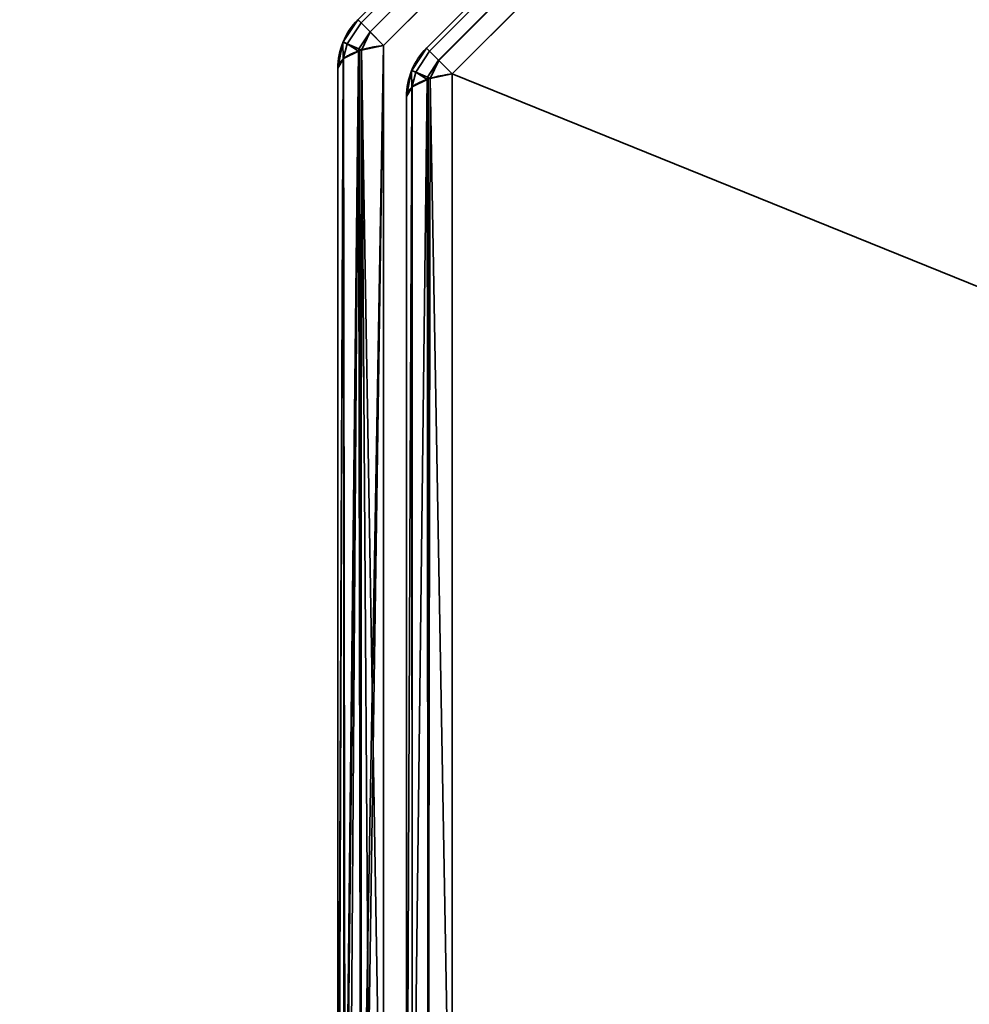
# Model space of a CAD drawing. Header units: millimetres. Extents: x -603 to 3703, y -115 to 249.
# Tile 309 of 656: x 995 to 1005, y -27 to -17. Entities that reach past the tile are written whole.
import ezdxf

# ---------------------------------------------------------------- set-up
doc = ezdxf.new("R2010")
doc.units = ezdxf.units.MM
doc.layers.add('152', color=7, linetype='Continuous', true_color=0xffffff)

# ---------------------------------------------------------------- blocks, each defined once
blk = doc.blocks.new('UG_SURFACE_126')
at = {"layer": '152', "color": 252, "linetype": 'Continuous', "lineweight": 35}
for points in [[(998.596, -16.637, 1159.986), (1008.637, -6.596, 1159.986), (1008.605, -6.564, 1159.739), (998.564, -16.605, 1159.739)], [(1008.637, -6.596, 1012.514), (998.596, -16.637, 1012.514), (998.564, -16.605, 1012.761), (1008.605, -6.564, 1012.761)], [(1008.605, -6.564, 1159.739), (1008.605, -6.564, 1012.761), (998.564, -16.605, 1012.761), (998.564, -16.605, 1159.739)], [(1008.637, -6.596, 1159.987), (1008.637, -6.596, 1159.986), (998.596, -16.637, 1159.986), (998.596, -16.637, 1159.987)], [(998.596, -16.637, 1159.987), (998.688, -16.729, 1160.201), (1008.729, -6.688, 1160.201), (1008.637, -6.596, 1159.987)], [(1008.637, -6.596, 1012.513), (1008.729, -6.688, 1012.299), (998.688, -16.729, 1012.299), (998.596, -16.637, 1012.513)], [(998.596, -16.637, 1012.513), (998.596, -16.637, 1012.514), (1008.637, -6.596, 1012.514), (1008.637, -6.596, 1012.513)], [(1008.73, -6.689, 1160.204), (1008.729, -6.688, 1160.201), (998.688, -16.729, 1160.201), (998.689, -16.73, 1160.204)], [(998.689, -16.73, 1012.296), (998.688, -16.729, 1012.299), (1008.729, -6.688, 1012.299), (1008.73, -6.689, 1012.296)], [(998.689, -16.73, 1160.204), (998.827, -16.868, 1160.357), (1008.868, -6.827, 1160.357), (1008.73, -6.689, 1160.204)], [(1008.73, -6.689, 1012.296), (1008.868, -6.827, 1012.143), (998.827, -16.868, 1012.143), (998.689, -16.73, 1012.296)], [(1008.868, -6.827, 1160.357), (998.827, -16.868, 1160.357), (998.827, -30.332, 1165.419), (1018.252, -30.332, 1172.723)], [(1018.252, -30.332, 999.777), (998.827, -30.332, 1007.081), (998.827, -16.868, 1012.143), (1008.868, -6.827, 1012.143)], [(999.296, -16.927, 1012.935), (1008.927, -7.296, 1012.935), (1008.895, -7.264, 1013.182), (999.264, -16.895, 1013.182)], [(1008.895, -7.264, 1159.318), (999.264, -16.895, 1159.318), (999.264, -16.895, 1013.182), (1008.895, -7.264, 1013.182)], [(1008.927, -7.296, 1159.565), (999.296, -16.927, 1159.565), (999.264, -16.895, 1159.318), (1008.895, -7.264, 1159.318)], [(1008.927, -7.296, 1012.933), (1008.927, -7.296, 1012.935), (999.296, -16.927, 1012.935), (999.296, -16.927, 1012.933)], [(999.296, -16.927, 1012.933), (999.388, -17.019, 1012.72), (1009.019, -7.388, 1012.72), (1008.927, -7.296, 1012.933)], [(1008.927, -7.296, 1159.567), (1009.019, -7.388, 1159.78), (999.388, -17.019, 1159.78), (999.296, -16.927, 1159.567)], [(999.296, -16.927, 1159.567), (999.296, -16.927, 1159.565), (1008.927, -7.296, 1159.565), (1008.927, -7.296, 1159.567)], [(1009.02, -7.389, 1012.717), (1009.019, -7.388, 1012.72), (999.388, -17.019, 1012.72), (999.389, -17.02, 1012.717)], [(999.389, -17.02, 1159.783), (999.388, -17.019, 1159.78), (1009.019, -7.388, 1159.78), (1009.02, -7.389, 1159.783)], [(999.389, -17.02, 1012.717), (999.527, -17.157, 1012.564), (1009.157, -7.527, 1012.564), (1009.02, -7.389, 1012.717)], [(1009.02, -7.389, 1159.783), (1009.157, -7.527, 1159.936), (999.527, -17.157, 1159.936), (999.389, -17.02, 1159.783)], [(1018.485, -30.565, 1172.105), (999.527, -29.868, 1164.715), (999.527, -17.157, 1159.936), (1009.157, -7.527, 1159.936)], [(1022.565, -26.485, 1000.395), (1021.868, -7.527, 1007.785), (1009.157, -7.527, 1012.564), (999.527, -17.157, 1012.564)], [(998.413, -16.832, 1012.761), (998.413, -16.832, 1159.739), (998.564, -16.605, 1159.739), (998.564, -16.605, 1012.761)], [(998.596, -16.637, 1159.986), (998.564, -16.605, 1159.739), (998.413, -16.832, 1159.739), (998.454, -16.851, 1159.987)], [(998.454, -16.851, 1012.513), (998.413, -16.832, 1012.761), (998.564, -16.605, 1012.761), (998.596, -16.637, 1012.514)], [(998.454, -16.851, 1159.987), (998.596, -16.637, 1159.987), (998.596, -16.637, 1159.986)], [(998.688, -16.729, 1160.201), (998.596, -16.637, 1159.987), (998.454, -16.851, 1159.987), (998.575, -16.901, 1160.204)], [(998.575, -16.901, 1012.296), (998.454, -16.851, 1012.513), (998.596, -16.637, 1012.513), (998.688, -16.729, 1012.299)], [(998.596, -16.637, 1012.514), (998.596, -16.637, 1012.513), (998.454, -16.851, 1012.513)], [(998.575, -16.901, 1160.204), (998.689, -16.73, 1160.204), (998.688, -16.729, 1160.201)], [(998.688, -16.729, 1012.299), (998.689, -16.73, 1012.296), (998.575, -16.901, 1012.296)], [(998.689, -16.73, 1160.204), (998.575, -16.901, 1160.204), (998.6, -16.916, 1160.228)], [(998.6, -16.916, 1012.272), (998.575, -16.901, 1012.296), (998.689, -16.73, 1012.296)], [(998.6, -16.916, 1160.228), (998.827, -16.868, 1160.357), (998.689, -16.73, 1160.204)], [(998.689, -16.73, 1012.296), (998.827, -16.868, 1012.143), (998.6, -16.916, 1012.272)], [(998.412, -16.834, 1012.761), (998.359, -17.1, 1012.761), (998.359, -17.1, 1159.739), (998.412, -16.834, 1159.739)], [(998.412, -16.834, 1159.739), (998.359, -17.1, 1159.739), (998.414, -17.007, 1159.987)], [(998.414, -17.007, 1012.513), (998.359, -17.1, 1012.761), (998.412, -16.834, 1012.761)], [(998.412, -16.834, 1159.739), (998.413, -16.832, 1159.739), (998.413, -16.832, 1012.761), (998.412, -16.834, 1012.761)], [(998.413, -16.832, 1159.739), (998.412, -16.834, 1159.739), (998.454, -16.851, 1159.987)], [(998.454, -16.851, 1012.513), (998.412, -16.834, 1012.761), (998.413, -16.832, 1012.761)], [(998.414, -17.007, 1159.987), (998.454, -16.851, 1159.987), (998.412, -16.834, 1159.739)], [(998.412, -16.834, 1012.761), (998.454, -16.851, 1012.513), (998.414, -17.007, 1012.513)], [(998.454, -16.851, 1159.987), (998.414, -17.007, 1159.987), (998.417, -17.002, 1160.001)], [(998.417, -17.002, 1012.499), (998.414, -17.007, 1012.513), (998.454, -16.851, 1012.513)], [(998.454, -16.851, 1159.987), (998.417, -17.002, 1160.001), (998.57, -16.926, 1160.202)], [(998.57, -16.926, 1012.298), (998.417, -17.002, 1012.499), (998.454, -16.851, 1012.513)], [(998.57, -16.926, 1160.202), (998.575, -16.901, 1160.204), (998.454, -16.851, 1159.987)], [(998.454, -16.851, 1012.513), (998.575, -16.901, 1012.296), (998.57, -16.926, 1012.298)], [(998.827, -16.868, 1160.357), (998.6, -16.916, 1160.228), (998.59, -30.278, 1165.234)], [(998.59, -30.278, 1165.234), (998.627, -30.294, 1165.288), (998.827, -16.868, 1160.357)], [(998.6, -16.916, 1012.272), (998.827, -16.868, 1012.143), (998.827, -30.332, 1007.081)], [(998.627, -30.294, 1165.288), (998.827, -30.332, 1165.419), (998.827, -16.868, 1160.357)], [(998.57, -16.926, 1160.202), (998.417, -17.002, 1160.001), (998.424, -30.198, 1164.96)], [(998.433, -30.196, 1007.545), (998.417, -17.002, 1012.499), (998.57, -16.926, 1012.298)], [(998.582, -16.92, 1160.219), (998.57, -16.926, 1160.202), (998.424, -30.198, 1164.96)], [(998.424, -30.198, 1164.96), (998.432, -30.21, 1165.002), (998.582, -16.92, 1160.219)], [(998.432, -30.21, 1165.002), (998.59, -30.278, 1165.234), (998.582, -16.92, 1160.219)], [(998.57, -16.926, 1012.298), (998.475, -30.236, 1007.41), (998.433, -30.196, 1007.545)], [(998.57, -16.926, 1012.298), (998.594, -30.276, 1007.272), (998.475, -30.236, 1007.41)], [(998.575, -16.901, 1160.204), (998.57, -16.926, 1160.202), (998.582, -16.92, 1160.219)], [(998.582, -16.92, 1012.281), (998.57, -16.926, 1012.298), (998.575, -16.901, 1012.296)], [(998.57, -16.926, 1012.298), (998.582, -16.92, 1012.281), (998.594, -30.276, 1007.272)], [(998.582, -16.92, 1160.219), (998.6, -16.916, 1160.228), (998.575, -16.901, 1160.204)], [(998.575, -16.901, 1012.296), (998.6, -16.916, 1012.272), (998.582, -16.92, 1012.281)], [(998.6, -16.916, 1160.228), (998.582, -16.92, 1160.219), (998.59, -30.278, 1165.234)], [(998.594, -30.276, 1007.272), (998.582, -16.92, 1012.281), (998.6, -16.916, 1012.272)], [(998.6, -16.916, 1012.272), (998.693, -30.31, 1007.157), (998.594, -30.276, 1007.272)], [(998.6, -16.916, 1012.272), (998.827, -30.332, 1007.081), (998.693, -30.31, 1007.157)], [(999.113, -17.122, 1159.318), (999.113, -17.122, 1013.182), (999.264, -16.895, 1013.182), (999.264, -16.895, 1159.318)], [(999.154, -17.141, 1012.933), (999.296, -16.927, 1012.935), (999.264, -16.895, 1013.182), (999.113, -17.122, 1013.182)], [(999.154, -17.141, 1159.567), (999.113, -17.122, 1159.318), (999.264, -16.895, 1159.318), (999.296, -16.927, 1159.565)], [(999.154, -17.141, 1012.933), (999.296, -16.927, 1012.933), (999.296, -16.927, 1012.935)], [(999.388, -17.019, 1012.72), (999.296, -16.927, 1012.933), (999.154, -17.141, 1012.933), (999.275, -17.191, 1012.717)], [(999.275, -17.191, 1159.783), (999.154, -17.141, 1159.567), (999.296, -16.927, 1159.567), (999.388, -17.019, 1159.78)], [(999.296, -16.927, 1159.565), (999.296, -16.927, 1159.567), (999.154, -17.141, 1159.567)], [(998.417, -17.002, 1160.001), (998.414, -17.007, 1159.987), (998.359, -30.1, 1164.627)], [(998.359, -30.1, 1164.627), (998.424, -30.198, 1164.96), (998.417, -17.002, 1160.001)], [(998.414, -17.007, 1159.987), (998.359, -17.1, 1159.739), (998.359, -30.1, 1164.627)], [(998.414, -17.007, 1012.513), (998.365, -30.131, 1007.768), (998.359, -30.1, 1007.873)], [(998.359, -30.1, 1007.873), (998.359, -17.1, 1012.761), (998.414, -17.007, 1012.513)], [(998.414, -17.007, 1012.513), (998.433, -30.196, 1007.545), (998.365, -30.131, 1007.768)], [(998.414, -17.007, 1012.513), (998.417, -17.002, 1012.499), (998.433, -30.196, 1007.545)], [(999.275, -17.191, 1012.717), (999.389, -17.02, 1012.717), (999.388, -17.019, 1012.72)], [(999.388, -17.019, 1159.78), (999.389, -17.02, 1159.783), (999.275, -17.191, 1159.783)], [(999.389, -17.02, 1012.717), (999.275, -17.191, 1012.717), (999.3, -17.206, 1012.692)], [(999.3, -17.206, 1159.808), (999.275, -17.191, 1159.783), (999.389, -17.02, 1159.783)], [(999.3, -17.206, 1012.692), (999.527, -17.157, 1012.564), (999.389, -17.02, 1012.717)], [(999.389, -17.02, 1159.783), (999.527, -17.157, 1159.936), (999.3, -17.206, 1159.808)], [(998.359, -30.1, 1007.873), (998.359, -30.1, 1164.627), (998.359, -17.1, 1159.739), (998.359, -17.1, 1012.761)], [(999.112, -17.123, 1159.318), (999.059, -17.39, 1159.318), (999.059, -17.39, 1013.182), (999.112, -17.123, 1013.182)], [(999.112, -17.123, 1013.182), (999.059, -17.39, 1013.182), (999.114, -17.297, 1012.933)], [(999.114, -17.297, 1159.566), (999.059, -17.39, 1159.318), (999.112, -17.123, 1159.318)], [(999.112, -17.123, 1013.182), (999.113, -17.122, 1013.182), (999.113, -17.122, 1159.318), (999.112, -17.123, 1159.318)], [(999.113, -17.122, 1013.182), (999.112, -17.123, 1013.182), (999.154, -17.141, 1012.933)], [(999.154, -17.141, 1159.567), (999.112, -17.123, 1159.318), (999.113, -17.122, 1159.318)], [(999.114, -17.297, 1012.933), (999.154, -17.141, 1012.933), (999.112, -17.123, 1013.182)], [(999.112, -17.123, 1159.318), (999.154, -17.141, 1159.567), (999.114, -17.297, 1159.566)], [(999.154, -17.141, 1012.933), (999.114, -17.297, 1012.933), (999.117, -17.291, 1012.92)], [(999.117, -17.291, 1159.58), (999.114, -17.297, 1159.566), (999.154, -17.141, 1159.567)], [(999.154, -17.141, 1012.933), (999.117, -17.291, 1012.92), (999.27, -17.216, 1012.718)], [(999.27, -17.216, 1159.781), (999.117, -17.291, 1159.58), (999.154, -17.141, 1159.567)], [(999.27, -17.216, 1012.718), (999.275, -17.191, 1012.717), (999.154, -17.141, 1012.933)], [(999.154, -17.141, 1159.567), (999.275, -17.191, 1159.783), (999.27, -17.216, 1159.781)], [(999.282, -29.92, 1007.923), (999.527, -29.868, 1007.785), (999.527, -17.157, 1012.564), (999.3, -17.206, 1012.692)], [(999.3, -17.206, 1159.808), (999.527, -17.157, 1159.936), (999.527, -29.868, 1164.715)], [(999.527, -17.157, 1012.564), (999.527, -29.868, 1007.785), (1018.485, -30.565, 1000.395), (1022.565, -26.485, 1000.395)], [(999.117, -30.002, 1008.141), (999.282, -29.92, 1007.923), (999.282, -17.209, 1012.702), (999.27, -17.216, 1012.718)], [(999.27, -17.216, 1012.718), (999.117, -17.291, 1012.92), (999.117, -30.002, 1008.141)], [(999.282, -29.92, 1164.577), (999.117, -30.002, 1164.359), (999.117, -17.291, 1159.58), (999.27, -17.216, 1159.781)], [(999.275, -17.191, 1012.717), (999.27, -17.216, 1012.718), (999.282, -17.209, 1012.702)], [(999.282, -17.209, 1159.798), (999.27, -17.216, 1159.781), (999.275, -17.191, 1159.783)], [(999.27, -17.216, 1159.781), (999.282, -17.209, 1159.798), (999.282, -29.92, 1164.577)], [(999.282, -17.209, 1012.702), (999.3, -17.206, 1012.692), (999.275, -17.191, 1012.717)], [(999.275, -17.191, 1159.783), (999.3, -17.206, 1159.808), (999.282, -17.209, 1159.798)], [(999.3, -17.206, 1012.692), (999.282, -17.209, 1012.702), (999.282, -29.92, 1007.923)], [(999.527, -29.868, 1164.715), (999.282, -29.92, 1164.577), (999.282, -17.209, 1159.798), (999.3, -17.206, 1159.808)], [(999.059, -30.1, 1008.403), (999.117, -30.002, 1008.141), (999.117, -17.291, 1012.92), (999.114, -17.297, 1012.933)], [(999.114, -17.297, 1012.933), (999.059, -17.39, 1013.182), (999.059, -30.1, 1008.403)], [(999.117, -30.002, 1164.359), (999.059, -30.1, 1164.097), (999.059, -17.39, 1159.318), (999.114, -17.297, 1159.566)], [(999.114, -17.297, 1159.566), (999.117, -17.291, 1159.58), (999.117, -30.002, 1164.359)], [(999.059, -17.39, 1159.318), (999.059, -30.1, 1164.097), (999.059, -30.1, 1008.403), (999.059, -17.39, 1013.182)]]:
    blk.add_3dface(points, dxfattribs=at)
blk = doc.blocks.new('UG_SURFACE_142')
at = {"layer": '152', "color": 252, "linetype": 'Continuous', "lineweight": 35}
for points in [[(998.596, -16.637, 1159.986), (1008.637, -6.596, 1159.986), (1008.605, -6.564, 1159.739), (998.564, -16.605, 1159.739)], [(1008.637, -6.596, 1012.514), (998.596, -16.637, 1012.514), (998.564, -16.605, 1012.761), (1008.605, -6.564, 1012.761)], [(1008.605, -6.564, 1159.739), (1008.605, -6.564, 1012.761), (998.564, -16.605, 1012.761), (998.564, -16.605, 1159.739)], [(1008.637, -6.596, 1159.987), (1008.637, -6.596, 1159.986), (998.596, -16.637, 1159.986), (998.596, -16.637, 1159.987)], [(998.596, -16.637, 1159.987), (998.688, -16.729, 1160.201), (1008.729, -6.688, 1160.201), (1008.637, -6.596, 1159.987)], [(1008.637, -6.596, 1012.513), (1008.729, -6.688, 1012.299), (998.688, -16.729, 1012.299), (998.596, -16.637, 1012.513)], [(998.596, -16.637, 1012.513), (998.596, -16.637, 1012.514), (1008.637, -6.596, 1012.514), (1008.637, -6.596, 1012.513)], [(1008.73, -6.689, 1160.204), (1008.729, -6.688, 1160.201), (998.688, -16.729, 1160.201), (998.689, -16.73, 1160.204)], [(998.689, -16.73, 1012.296), (998.688, -16.729, 1012.299), (1008.729, -6.688, 1012.299), (1008.73, -6.689, 1012.296)], [(998.689, -16.73, 1160.204), (998.827, -16.868, 1160.357), (1008.868, -6.827, 1160.357), (1008.73, -6.689, 1160.204)], [(1008.73, -6.689, 1012.296), (1008.868, -6.827, 1012.143), (998.827, -16.868, 1012.143), (998.689, -16.73, 1012.296)], [(1008.868, -6.827, 1160.357), (998.827, -16.868, 1160.357), (998.827, -30.332, 1165.419), (1018.252, -30.332, 1172.723)], [(1018.252, -30.332, 999.777), (998.827, -30.332, 1007.081), (998.827, -16.868, 1012.143), (1008.868, -6.827, 1012.143)], [(999.296, -16.927, 1012.935), (1008.927, -7.296, 1012.935), (1008.895, -7.264, 1013.182), (999.264, -16.895, 1013.182)], [(1008.895, -7.264, 1159.318), (999.264, -16.895, 1159.318), (999.264, -16.895, 1013.182), (1008.895, -7.264, 1013.182)], [(1008.927, -7.296, 1159.565), (999.296, -16.927, 1159.565), (999.264, -16.895, 1159.318), (1008.895, -7.264, 1159.318)], [(1008.927, -7.296, 1012.933), (1008.927, -7.296, 1012.935), (999.296, -16.927, 1012.935), (999.296, -16.927, 1012.933)], [(999.296, -16.927, 1012.933), (999.388, -17.019, 1012.72), (1009.019, -7.388, 1012.72), (1008.927, -7.296, 1012.933)], [(1008.927, -7.296, 1159.567), (1009.019, -7.388, 1159.78), (999.388, -17.019, 1159.78), (999.296, -16.927, 1159.567)], [(999.296, -16.927, 1159.567), (999.296, -16.927, 1159.565), (1008.927, -7.296, 1159.565), (1008.927, -7.296, 1159.567)], [(1009.02, -7.389, 1012.717), (1009.019, -7.388, 1012.72), (999.388, -17.019, 1012.72), (999.389, -17.02, 1012.717)], [(999.389, -17.02, 1159.783), (999.388, -17.019, 1159.78), (1009.019, -7.388, 1159.78), (1009.02, -7.389, 1159.783)], [(999.389, -17.02, 1012.717), (999.527, -17.157, 1012.564), (1009.157, -7.527, 1012.564), (1009.02, -7.389, 1012.717)], [(1009.02, -7.389, 1159.783), (1009.157, -7.527, 1159.936), (999.527, -17.157, 1159.936), (999.389, -17.02, 1159.783)], [(1018.485, -30.565, 1172.105), (999.527, -29.868, 1164.715), (999.527, -17.157, 1159.936), (1009.157, -7.527, 1159.936)], [(1022.565, -26.485, 1000.395), (1021.868, -7.527, 1007.785), (1009.157, -7.527, 1012.564), (999.527, -17.157, 1012.564)], [(998.413, -16.832, 1012.761), (998.413, -16.832, 1159.739), (998.564, -16.605, 1159.739), (998.564, -16.605, 1012.761)], [(998.596, -16.637, 1159.986), (998.564, -16.605, 1159.739), (998.413, -16.832, 1159.739), (998.454, -16.851, 1159.987)], [(998.454, -16.851, 1012.513), (998.413, -16.832, 1012.761), (998.564, -16.605, 1012.761), (998.596, -16.637, 1012.514)], [(998.454, -16.851, 1159.987), (998.596, -16.637, 1159.987), (998.596, -16.637, 1159.986)], [(998.688, -16.729, 1160.201), (998.596, -16.637, 1159.987), (998.454, -16.851, 1159.987), (998.575, -16.901, 1160.204)], [(998.575, -16.901, 1012.296), (998.454, -16.851, 1012.513), (998.596, -16.637, 1012.513), (998.688, -16.729, 1012.299)], [(998.596, -16.637, 1012.514), (998.596, -16.637, 1012.513), (998.454, -16.851, 1012.513)], [(998.575, -16.901, 1160.204), (998.689, -16.73, 1160.204), (998.688, -16.729, 1160.201)], [(998.688, -16.729, 1012.299), (998.689, -16.73, 1012.296), (998.575, -16.901, 1012.296)], [(998.689, -16.73, 1160.204), (998.575, -16.901, 1160.204), (998.6, -16.916, 1160.228)], [(998.6, -16.916, 1012.272), (998.575, -16.901, 1012.296), (998.689, -16.73, 1012.296)], [(998.6, -16.916, 1160.228), (998.827, -16.868, 1160.357), (998.689, -16.73, 1160.204)], [(998.689, -16.73, 1012.296), (998.827, -16.868, 1012.143), (998.6, -16.916, 1012.272)], [(998.412, -16.834, 1012.761), (998.359, -17.1, 1012.761), (998.359, -17.1, 1159.739), (998.412, -16.834, 1159.739)], [(998.412, -16.834, 1159.739), (998.359, -17.1, 1159.739), (998.414, -17.007, 1159.987)], [(998.414, -17.007, 1012.513), (998.359, -17.1, 1012.761), (998.412, -16.834, 1012.761)], [(998.412, -16.834, 1159.739), (998.413, -16.832, 1159.739), (998.413, -16.832, 1012.761), (998.412, -16.834, 1012.761)], [(998.413, -16.832, 1159.739), (998.412, -16.834, 1159.739), (998.454, -16.851, 1159.987)], [(998.454, -16.851, 1012.513), (998.412, -16.834, 1012.761), (998.413, -16.832, 1012.761)], [(998.414, -17.007, 1159.987), (998.454, -16.851, 1159.987), (998.412, -16.834, 1159.739)], [(998.412, -16.834, 1012.761), (998.454, -16.851, 1012.513), (998.414, -17.007, 1012.513)], [(998.454, -16.851, 1159.987), (998.414, -17.007, 1159.987), (998.417, -17.002, 1160.001)], [(998.417, -17.002, 1012.499), (998.414, -17.007, 1012.513), (998.454, -16.851, 1012.513)], [(998.454, -16.851, 1159.987), (998.417, -17.002, 1160.001), (998.57, -16.926, 1160.202)], [(998.57, -16.926, 1012.298), (998.417, -17.002, 1012.499), (998.454, -16.851, 1012.513)], [(998.57, -16.926, 1160.202), (998.575, -16.901, 1160.204), (998.454, -16.851, 1159.987)], [(998.454, -16.851, 1012.513), (998.575, -16.901, 1012.296), (998.57, -16.926, 1012.298)], [(998.827, -16.868, 1160.357), (998.6, -16.916, 1160.228), (998.59, -30.278, 1165.234)], [(998.59, -30.278, 1165.234), (998.627, -30.294, 1165.288), (998.827, -16.868, 1160.357)], [(998.6, -16.916, 1012.272), (998.827, -16.868, 1012.143), (998.827, -30.332, 1007.081)], [(998.627, -30.294, 1165.288), (998.827, -30.332, 1165.419), (998.827, -16.868, 1160.357)], [(998.57, -16.926, 1160.202), (998.417, -17.002, 1160.001), (998.424, -30.198, 1164.96)], [(998.433, -30.196, 1007.545), (998.417, -17.002, 1012.499), (998.57, -16.926, 1012.298)], [(998.582, -16.92, 1160.219), (998.57, -16.926, 1160.202), (998.424, -30.198, 1164.96)], [(998.424, -30.198, 1164.96), (998.432, -30.21, 1165.002), (998.582, -16.92, 1160.219)], [(998.432, -30.21, 1165.002), (998.59, -30.278, 1165.234), (998.582, -16.92, 1160.219)], [(998.57, -16.926, 1012.298), (998.475, -30.236, 1007.41), (998.433, -30.196, 1007.545)], [(998.57, -16.926, 1012.298), (998.594, -30.276, 1007.272), (998.475, -30.236, 1007.41)], [(998.575, -16.901, 1160.204), (998.57, -16.926, 1160.202), (998.582, -16.92, 1160.219)], [(998.582, -16.92, 1012.281), (998.57, -16.926, 1012.298), (998.575, -16.901, 1012.296)], [(998.57, -16.926, 1012.298), (998.582, -16.92, 1012.281), (998.594, -30.276, 1007.272)], [(998.582, -16.92, 1160.219), (998.6, -16.916, 1160.228), (998.575, -16.901, 1160.204)], [(998.575, -16.901, 1012.296), (998.6, -16.916, 1012.272), (998.582, -16.92, 1012.281)], [(998.6, -16.916, 1160.228), (998.582, -16.92, 1160.219), (998.59, -30.278, 1165.234)], [(998.594, -30.276, 1007.272), (998.582, -16.92, 1012.281), (998.6, -16.916, 1012.272)], [(998.6, -16.916, 1012.272), (998.693, -30.31, 1007.157), (998.594, -30.276, 1007.272)], [(998.6, -16.916, 1012.272), (998.827, -30.332, 1007.081), (998.693, -30.31, 1007.157)], [(999.113, -17.122, 1159.318), (999.113, -17.122, 1013.182), (999.264, -16.895, 1013.182), (999.264, -16.895, 1159.318)], [(999.154, -17.141, 1012.933), (999.296, -16.927, 1012.935), (999.264, -16.895, 1013.182), (999.113, -17.122, 1013.182)], [(999.154, -17.141, 1159.567), (999.113, -17.122, 1159.318), (999.264, -16.895, 1159.318), (999.296, -16.927, 1159.565)], [(999.154, -17.141, 1012.933), (999.296, -16.927, 1012.933), (999.296, -16.927, 1012.935)], [(999.388, -17.019, 1012.72), (999.296, -16.927, 1012.933), (999.154, -17.141, 1012.933), (999.275, -17.191, 1012.717)], [(999.275, -17.191, 1159.783), (999.154, -17.141, 1159.567), (999.296, -16.927, 1159.567), (999.388, -17.019, 1159.78)], [(999.296, -16.927, 1159.565), (999.296, -16.927, 1159.567), (999.154, -17.141, 1159.567)], [(998.417, -17.002, 1160.001), (998.414, -17.007, 1159.987), (998.359, -30.1, 1164.627)], [(998.359, -30.1, 1164.627), (998.424, -30.198, 1164.96), (998.417, -17.002, 1160.001)], [(998.414, -17.007, 1159.987), (998.359, -17.1, 1159.739), (998.359, -30.1, 1164.627)], [(998.414, -17.007, 1012.513), (998.365, -30.131, 1007.768), (998.359, -30.1, 1007.873)], [(998.359, -30.1, 1007.873), (998.359, -17.1, 1012.761), (998.414, -17.007, 1012.513)], [(998.414, -17.007, 1012.513), (998.433, -30.196, 1007.545), (998.365, -30.131, 1007.768)], [(998.414, -17.007, 1012.513), (998.417, -17.002, 1012.499), (998.433, -30.196, 1007.545)], [(999.275, -17.191, 1012.717), (999.389, -17.02, 1012.717), (999.388, -17.019, 1012.72)], [(999.388, -17.019, 1159.78), (999.389, -17.02, 1159.783), (999.275, -17.191, 1159.783)], [(999.389, -17.02, 1012.717), (999.275, -17.191, 1012.717), (999.3, -17.206, 1012.692)], [(999.3, -17.206, 1159.808), (999.275, -17.191, 1159.783), (999.389, -17.02, 1159.783)], [(999.3, -17.206, 1012.692), (999.527, -17.157, 1012.564), (999.389, -17.02, 1012.717)], [(999.389, -17.02, 1159.783), (999.527, -17.157, 1159.936), (999.3, -17.206, 1159.808)], [(998.359, -30.1, 1007.873), (998.359, -30.1, 1164.627), (998.359, -17.1, 1159.739), (998.359, -17.1, 1012.761)], [(999.112, -17.123, 1159.318), (999.059, -17.39, 1159.318), (999.059, -17.39, 1013.182), (999.112, -17.123, 1013.182)], [(999.112, -17.123, 1013.182), (999.059, -17.39, 1013.182), (999.114, -17.297, 1012.933)], [(999.114, -17.297, 1159.566), (999.059, -17.39, 1159.318), (999.112, -17.123, 1159.318)], [(999.112, -17.123, 1013.182), (999.113, -17.122, 1013.182), (999.113, -17.122, 1159.318), (999.112, -17.123, 1159.318)], [(999.113, -17.122, 1013.182), (999.112, -17.123, 1013.182), (999.154, -17.141, 1012.933)], [(999.154, -17.141, 1159.567), (999.112, -17.123, 1159.318), (999.113, -17.122, 1159.318)], [(999.114, -17.297, 1012.933), (999.154, -17.141, 1012.933), (999.112, -17.123, 1013.182)], [(999.112, -17.123, 1159.318), (999.154, -17.141, 1159.567), (999.114, -17.297, 1159.566)], [(999.154, -17.141, 1012.933), (999.114, -17.297, 1012.933), (999.117, -17.291, 1012.92)], [(999.117, -17.291, 1159.58), (999.114, -17.297, 1159.566), (999.154, -17.141, 1159.567)], [(999.154, -17.141, 1012.933), (999.117, -17.291, 1012.92), (999.27, -17.216, 1012.718)], [(999.27, -17.216, 1159.781), (999.117, -17.291, 1159.58), (999.154, -17.141, 1159.567)], [(999.27, -17.216, 1012.718), (999.275, -17.191, 1012.717), (999.154, -17.141, 1012.933)], [(999.154, -17.141, 1159.567), (999.275, -17.191, 1159.783), (999.27, -17.216, 1159.781)], [(999.282, -29.92, 1007.923), (999.527, -29.868, 1007.785), (999.527, -17.157, 1012.564), (999.3, -17.206, 1012.692)], [(999.3, -17.206, 1159.808), (999.527, -17.157, 1159.936), (999.527, -29.868, 1164.715)], [(999.527, -17.157, 1012.564), (999.527, -29.868, 1007.785), (1018.485, -30.565, 1000.395), (1022.565, -26.485, 1000.395)], [(999.117, -30.002, 1008.141), (999.282, -29.92, 1007.923), (999.282, -17.209, 1012.702), (999.27, -17.216, 1012.718)], [(999.27, -17.216, 1012.718), (999.117, -17.291, 1012.92), (999.117, -30.002, 1008.141)], [(999.282, -29.92, 1164.577), (999.117, -30.002, 1164.359), (999.117, -17.291, 1159.58), (999.27, -17.216, 1159.781)], [(999.275, -17.191, 1012.717), (999.27, -17.216, 1012.718), (999.282, -17.209, 1012.702)], [(999.282, -17.209, 1159.798), (999.27, -17.216, 1159.781), (999.275, -17.191, 1159.783)], [(999.27, -17.216, 1159.781), (999.282, -17.209, 1159.798), (999.282, -29.92, 1164.577)], [(999.282, -17.209, 1012.702), (999.3, -17.206, 1012.692), (999.275, -17.191, 1012.717)], [(999.275, -17.191, 1159.783), (999.3, -17.206, 1159.808), (999.282, -17.209, 1159.798)], [(999.3, -17.206, 1012.692), (999.282, -17.209, 1012.702), (999.282, -29.92, 1007.923)], [(999.527, -29.868, 1164.715), (999.282, -29.92, 1164.577), (999.282, -17.209, 1159.798), (999.3, -17.206, 1159.808)], [(999.059, -30.1, 1008.403), (999.117, -30.002, 1008.141), (999.117, -17.291, 1012.92), (999.114, -17.297, 1012.933)], [(999.114, -17.297, 1012.933), (999.059, -17.39, 1013.182), (999.059, -30.1, 1008.403)], [(999.117, -30.002, 1164.359), (999.059, -30.1, 1164.097), (999.059, -17.39, 1159.318), (999.114, -17.297, 1159.566)], [(999.114, -17.297, 1159.566), (999.117, -17.291, 1159.58), (999.117, -30.002, 1164.359)], [(999.059, -17.39, 1159.318), (999.059, -30.1, 1164.097), (999.059, -30.1, 1008.403), (999.059, -17.39, 1013.182)]]:
    blk.add_3dface(points, dxfattribs=at)
blk = doc.blocks.new('UG_SURFACE_152')
at = {"layer": '152', "color": 252, "linetype": 'Continuous', "lineweight": 35}
for points in [[(970, -13.3, 2075.25), (970, -30.22, 2075.25), (2030, -30.22, 2075.25), (2030, -13.3, 2075.25)], [(971.5, -13.3, 2073.75), (2028.5, -13.3, 2073.75), (2028.5, -30.22, 2073.75), (971.5, -30.22, 2073.75)]]:
    blk.add_3dface(points, dxfattribs=at)

msp = doc.modelspace()

# ---------------------------------------------------------------- linework, layer by layer
at = {"layer": '152', "color": 252, "linetype": 'Continuous', "lineweight": -3, "true_color": 0x939598}
for p, q in [((998.827, -16.868, 1012.143), (1008.868, -6.827, 1012.143)), ((1008.868, -6.827, 1160.357), (998.827, -16.868, 1160.357)), ((1008.868, -6.827, 1160.357), (998.827, -16.868, 1160.357)), ((998.827, -16.868, 1012.143), (1008.868, -6.827, 1012.143)), ((1008.895, -7.264, 1159.318), (999.264, -16.895, 1159.318)), ((999.264, -16.895, 1013.182), (1008.895, -7.264, 1013.182)), ((1008.895, -7.264, 1159.318), (999.264, -16.895, 1159.318)), ((999.264, -16.895, 1013.182), (1008.895, -7.264, 1013.182)), ((999.527, -17.157, 1159.936), (1009.157, -7.527, 1159.936)), ((1009.157, -7.527, 1012.564), (999.527, -17.157, 1012.564)), ((1009.157, -7.527, 1012.564), (999.527, -17.157, 1012.564)), ((999.527, -17.157, 1159.936), (1009.157, -7.527, 1159.936)), ((998.564, -16.605, 1159.739), (998.564, -16.605, 1012.761)), ((998.564, -16.605, 1159.739), (998.564, -16.605, 1012.761)), ((998.827, -16.868, 1012.143), (998.827, -30.332, 1007.081)), ((998.827, -16.868, 1160.357), (998.827, -30.332, 1165.419)), ((998.827, -16.868, 1012.143), (998.827, -30.332, 1007.081)), ((998.827, -16.868, 1160.357), (998.827, -30.332, 1165.419)), ((999.264, -16.895, 1159.318), (999.264, -16.895, 1013.182)), ((999.264, -16.895, 1159.318), (999.264, -16.895, 1013.182)), ((998.359, -17.1, 1159.739), (998.359, -17.1, 1012.761)), ((998.359, -17.1, 1012.761), (998.359, -30.1, 1007.873)), ((998.359, -17.1, 1159.739), (998.359, -30.1, 1164.627)), ((998.359, -17.1, 1012.761), (998.359, -30.1, 1007.873)), ((998.359, -17.1, 1159.739), (998.359, -30.1, 1164.627)), ((998.359, -17.1, 1159.739), (998.359, -17.1, 1012.761)), ((999.527, -17.157, 1012.564), (999.527, -29.868, 1007.785)), ((999.527, -29.868, 1164.715), (999.527, -17.157, 1159.936)), ((999.527, -29.868, 1164.715), (999.527, -17.157, 1159.936)), ((999.527, -17.157, 1012.564), (999.527, -29.868, 1007.785)), ((999.059, -17.39, 1159.318), (999.059, -30.1, 1164.097)), ((999.059, -17.39, 1013.182), (999.059, -17.39, 1159.318)), ((999.059, -30.1, 1008.403), (999.059, -17.39, 1013.182)), ((999.059, -17.39, 1159.318), (999.059, -30.1, 1164.097)), ((999.059, -30.1, 1008.403), (999.059, -17.39, 1013.182)), ((999.059, -17.39, 1013.182), (999.059, -17.39, 1159.318))]:
    msp.add_line(p, q, dxfattribs=at)
at = {"layer": '152', "color": 252, "linetype": 'Continuous', "lineweight": -3, "true_color": 0x939598, "extrusion": (0, 0, -1)}
for centre, start in [((-999.059, -17.1, -1159.739), 360), ((-999.059, -17.1, -1159.739), 360), ((-999.759, -17.39, -1159.318), 0), ((-999.759, -17.39, -1013.182), 0), ((-999.759, -17.39, -1159.318), 0), ((-999.759, -17.39, -1013.182), 0)]:
    msp.add_arc(centre, 0.7, start, 45, dxfattribs=at)
at = {"layer": '152', "color": 252, "linetype": 'Continuous', "lineweight": -3, "true_color": 0x939598}
msp.add_arc((999.059, -17.1, 1012.761), 0.7, 135, 180, dxfattribs=at)
msp.add_arc((999.059, -17.1, 1012.761), 0.7, 135, 180, dxfattribs=at)
at = {"layer": '152', "color": 252, "linetype": 'Continuous', "lineweight": -3, "true_color": 0x939598, "extrusion": (0.707107, 0.707107, 7.62964e-17)}
msp.add_arc((-718.533, 1159.739, 694.35), 0.7, 0, 62, dxfattribs=at)
msp.add_arc((-718.533, 1159.739, 694.35), 0.7, 0, 62, dxfattribs=at)
at = {"layer": '152', "color": 252, "linetype": 'Continuous', "lineweight": -3, "true_color": 0x939598, "extrusion": (0.707107, 0.707107, -1.83544e-16)}
for centre, start, end in [((-718.533, 1012.761, 694.35), 298, 0), ((-718.533, 1012.761, 694.35), 298, 0), ((-719.233, 1159.318, 694.64), 0, 62), ((-719.233, 1013.182, 694.64), 298, 0), ((-719.233, 1159.318, 694.64), 0, 62), ((-719.233, 1013.182, 694.64), 298, 0)]:
    msp.add_arc(centre, 0.7, start, end, dxfattribs=at)
at = {"layer": '152', "color": 252, "linetype": 'Continuous', "lineweight": -3, "true_color": 0x939598, "extrusion": (-1.16435e-15, -0.936029, 0.351924)}
for centre in [(999.059, 1079.531, 424.146), (999.059, 1079.531, 424.146), (999.759, 1079.035, 424.269), (999.759, 1079.035, 424.269)]:
    msp.add_arc(centre, 0.7, 109.3882, 180, dxfattribs=at)
at = {"layer": '152', "color": 252, "linetype": 'Continuous', "lineweight": -3, "true_color": 0x939598, "extrusion": (0, -0.936029, -0.351924)}
msp.add_arc((999.059, 953.991, -340.409), 0.7, 180, 250.6118, dxfattribs=at)
msp.add_arc((999.059, 953.991, -340.409), 0.7, 180, 250.6118, dxfattribs=at)
at = {"layer": '152', "color": 252, "linetype": 'Continuous', "lineweight": -3, "true_color": 0x939598, "extrusion": (-9.33028e-16, 0.936029, 0.351924)}
msp.add_arc((-999.759, 954.487, 340.285), 0.7, 289.3882, 360, dxfattribs=at)
msp.add_arc((-999.759, 954.487, 340.285), 0.7, 289.3882, 360, dxfattribs=at)

# ---------------------------------------------------------------- block references
at = {"layer": '152', "color": 252, "linetype": 'Continuous', "lineweight": -3, "true_color": 0x939598}
for name in ['UG_SURFACE_152', 'UG_SURFACE_126', 'UG_SURFACE_142']:
    msp.add_blockref(name, (0, 0), dxfattribs=at)

doc.saveas('drawing.dxf')
